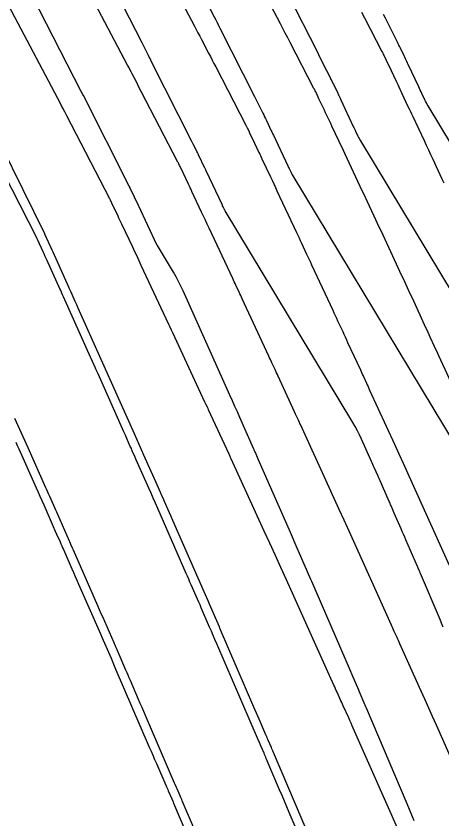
# Model space of a CAD drawing. Extents: x 954385 to 988206, y 1868364 to 1924553.
# Drawn here: x 957774.24 to 957790.77, y 1919959.85 to 1919990.97 of the extents above; entities that cross this region are included whole.
import ezdxf

# ---------------------------------------------------------------- set-up
doc = ezdxf.new("R2010")
doc.units = 0
for name, color, linetype in [('1', 7, 'Continuous'), ('Default', 7, 'Continuous'), ('Ex_Major Contours', 7, 'Continuous'), ('Ex_Minor Contours', 7, 'Continuous')]:
    doc.layers.add(name, color=color, linetype=linetype)

msp = doc.modelspace()

# ---------------------------------------------------------------- linework, layer by layer
at = {"layer": '1'}
for points in [[(957779.655, 1919993.44), (957781.16, 1919990.578), (957781.23, 1919990.447), (957781.299, 1919990.315), (957781.368, 1919990.183), (957781.436, 1919990.051), (957781.711, 1919989.524), (957781.78, 1919989.392), (957781.848, 1919989.26), (957781.917, 1919989.128), (957781.986, 1919988.996), (957783.162, 1919986.735), (957783.174, 1919986.71), (957783.187, 1919986.686), (957783.199, 1919986.661), (957783.211, 1919986.636), (957783.27, 1919986.512), (957783.305, 1919986.437), (957783.494, 1919986.039), (957783.665, 1919985.676), (957783.694, 1919985.615), (957783.723, 1919985.555), (957783.751, 1919985.494), (957783.78, 1919985.434), (957784.109, 1919984.736), (957784.173, 1919984.6), (957784.237, 1919984.463), (957784.301, 1919984.327), (957784.365, 1919984.19), (957785.122, 1919982.575), (957785.171, 1919982.471), (957785.22, 1919982.367), (957785.269, 1919982.263), (957785.318, 1919982.158), (957785.514, 1919981.742), (957785.563, 1919981.637), (957785.612, 1919981.533), (957785.661, 1919981.429), (957785.709, 1919981.324), (957786.526, 1919979.568), (957786.574, 1919979.464), (957786.622, 1919979.36), (957786.671, 1919979.256), (957786.719, 1919979.152), (957786.914, 1919978.735), (957786.962, 1919978.631), (957787.01, 1919978.527), (957787.059, 1919978.423), (957787.107, 1919978.319), (957787.599, 1919977.253), (957787.629, 1919977.188), (957787.659, 1919977.123), (957787.689, 1919977.058), (957787.719, 1919976.993), (957787.84, 1919976.732), (957787.87, 1919976.667), (957787.9, 1919976.602), (957787.93, 1919976.537), (957787.96, 1919976.472), (957788.919, 1919974.376), (957789.089, 1919974.005), (957789.258, 1919973.633), (957789.427, 1919973.262), (957789.595, 1919972.89), (957791.045, 1919969.682)], [(957792.522, 1919959.043), (957790.549, 1919963.488), (957790.403, 1919963.816), (957790.257, 1919964.143), (957790.11, 1919964.47), (957789.963, 1919964.797), (957789.133, 1919966.639), (957789.106, 1919966.699), (957789.079, 1919966.758), (957789.052, 1919966.818), (957789.026, 1919966.878), (957788.918, 1919967.117), (957788.892, 1919967.177), (957788.865, 1919967.237), (957788.838, 1919967.296), (957788.811, 1919967.356), (957787.164, 1919971.002), (957786.972, 1919971.425), (957786.781, 1919971.847), (957786.588, 1919972.269), (957786.396, 1919972.691), (957785.274, 1919975.14), (957785.256, 1919975.18), (957785.237, 1919975.221), (957785.219, 1919975.261), (957785.2, 1919975.301), (957785.126, 1919975.462), (957785.088, 1919975.542), (957785.051, 1919975.622), (957784.41, 1919977.011), (957784.38, 1919977.075), (957784.35, 1919977.14), (957784.32, 1919977.205), (957784.29, 1919977.27), (957784.169, 1919977.528), (957784.139, 1919977.593), (957784.109, 1919977.658), (957784.079, 1919977.723), (957784.049, 1919977.787), (957783.017, 1919980.006), (957782.987, 1919980.072), (957782.956, 1919980.137), (957782.926, 1919980.203), (957782.895, 1919980.269), (957782.771, 1919980.531), (957782.741, 1919980.596), (957782.71, 1919980.662), (957782.679, 1919980.727), (957782.648, 1919980.793), (957781.733, 1919982.747), (957781.659, 1919982.903), (957781.586, 1919983.059), (957781.512, 1919983.215), (957781.439, 1919983.371), (957781.063, 1919984.169), (957781.03, 1919984.238), (957780.997, 1919984.308), (957780.965, 1919984.377), (957780.932, 1919984.446), (957780.736, 1919984.861), (957780.607, 1919985.132), (957780.585, 1919985.18), (957780.554, 1919985.244), (957780.547, 1919985.26), (957780.539, 1919985.276), (957780.531, 1919985.291), (957780.523, 1919985.307), (957779.098, 1919988.046), (957779.01, 1919988.216), (957778.921, 1919988.386), (957778.745, 1919988.725), (957778.701, 1919988.81), (957778.656, 1919988.894), (957778.612, 1919988.979), (957778.568, 1919989.064), (957776.692, 1919992.629)], [(957789.755, 1919957.892), (957787.326, 1919963.363), (957787.281, 1919963.463), (957787.237, 1919963.563), (957787.192, 1919963.662), (957787.147, 1919963.762), (957786.938, 1919964.227), (957786.908, 1919964.294), (957786.878, 1919964.361), (957786.848, 1919964.428), (957786.817, 1919964.495), (957786.697, 1919964.762), (957786.667, 1919964.829), (957786.637, 1919964.896), (957786.607, 1919964.963), (957786.577, 1919965.03), (957784.732, 1919969.114), (957784.518, 1919969.587), (957784.303, 1919970.06), (957784.088, 1919970.533), (957783.872, 1919971.005), (957782.588, 1919973.809), (957782.567, 1919973.854), (957782.518, 1919973.961), (957782.504, 1919973.991), (957781.714, 1919975.702), (957781.69, 1919975.753), (957781.667, 1919975.804), (957781.608, 1919975.93), (957781.572, 1919976.006), (957780.326, 1919978.688), (957780.301, 1919978.742), (957780.275, 1919978.796), (957780.212, 1919978.93), (957780.174, 1919979.011), (957779.1, 1919981.304), (957779.017, 1919981.48), (957778.935, 1919981.655), (957778.852, 1919981.831), (957778.769, 1919982.007), (957778.346, 1919982.905), (957778.309, 1919982.983), (957778.272, 1919983.06), (957778.235, 1919983.138), (957778.199, 1919983.216), (957777.963, 1919983.715), (957777.911, 1919983.824), (957777.898, 1919983.852), (957777.891, 1919983.865), (957777.884, 1919983.879), (957776.21, 1919987.097), (957776.132, 1919987.248), (957776.053, 1919987.398), (957776.034, 1919987.436), (957776.014, 1919987.474), (957775.994, 1919987.511), (957775.975, 1919987.549), (957773.729, 1919991.817)], [(957791.443, 1919976.061), (957790.646, 1919977.803), (957790.604, 1919977.893), (957790.563, 1919977.984), (957790.521, 1919978.074), (957790.48, 1919978.164), (957790.313, 1919978.524), (957790.271, 1919978.614), (957790.23, 1919978.704), (957790.188, 1919978.794), (957790.146, 1919978.884), (957789.803, 1919979.627), (957789.737, 1919979.771), (957789.671, 1919979.914), (957789.604, 1919980.058), (957789.537, 1919980.201), (957789.269, 1919980.775), (957789.202, 1919980.918), (957789.136, 1919981.062), (957789.069, 1919981.205), (957789.002, 1919981.349), (957788.401, 1919982.642), (957788.334, 1919982.785), (957788.267, 1919982.928), (957788.2, 1919983.071), (957788.133, 1919983.214), (957787.865, 1919983.786), (957787.797, 1919983.929), (957787.73, 1919984.072), (957787.663, 1919984.215), (957787.596, 1919984.358), (957786.998, 1919985.633), (957786.943, 1919985.75), (957786.889, 1919985.867), (957786.834, 1919985.984), (957786.778, 1919986.101), (957786.497, 1919986.698), (957786.448, 1919986.802), (957786.399, 1919986.905), (957786.252, 1919987.216), (957786.203, 1919987.32), (957785.995, 1919987.758), (957785.963, 1919987.826), (957785.931, 1919987.893), (957785.867, 1919988.028), (957785.851, 1919988.062), (957785.834, 1919988.096), (957785.818, 1919988.129), (957785.801, 1919988.162), (957784.873, 1919989.945), (957784.78, 1919990.124), (957784.687, 1919990.303), (957784.594, 1919990.482), (957784.5, 1919990.661), (957784.128, 1919991.378)], [(957787.643, 1919991.121), (957787.761, 1919990.894), (957788.439, 1919989.59), (957788.461, 1919989.548), (957788.482, 1919989.506), (957788.503, 1919989.463), (957788.524, 1919989.421), (957788.605, 1919989.25), (957788.645, 1919989.165), (957788.686, 1919989.079), (957788.989, 1919988.437), (957789.051, 1919988.308), (957789.132, 1919988.135), (957789.173, 1919988.049), (957789.214, 1919987.963), (957789.448, 1919987.465), (957789.494, 1919987.368), (957789.54, 1919987.271), (957789.586, 1919987.174), (957789.631, 1919987.076), (957790.07, 1919986.14), (957790.155, 1919985.958), (957790.24, 1919985.777), (957790.326, 1919985.595), (957790.411, 1919985.414), (957790.753, 1919984.687), (957790.838, 1919984.506)], [(957786.244, 1919956.802), (957784.841, 1919960.101), (957784.748, 1919960.32), (957784.654, 1919960.54), (957784.561, 1919960.759), (957784.468, 1919960.979), (957783.951, 1919962.195), (957783.93, 1919962.245), (957783.908, 1919962.296), (957783.887, 1919962.346), (957783.865, 1919962.396), (957783.744, 1919962.679), (957783.687, 1919962.812), (957783.67, 1919962.851), (957783.654, 1919962.889), (957782.03, 1919966.639), (957781.96, 1919966.801), (957781.89, 1919966.962), (957781.82, 1919967.124), (957781.75, 1919967.286), (957781.427, 1919968.033), (957781.379, 1919968.144), (957781.33, 1919968.255), (957781.282, 1919968.366), (957781.233, 1919968.477), (957781.039, 1919968.921), (957780.99, 1919969.031), (957780.942, 1919969.142), (957780.893, 1919969.253), (957780.845, 1919969.364), (957779.738, 1919971.883), (957779.652, 1919972.081), (957779.565, 1919972.278), (957779.478, 1919972.475), (957779.391, 1919972.672), (957778.906, 1919973.768), (957778.848, 1919973.898), (957778.752, 1919974.114), (957778.733, 1919974.158), (957778.714, 1919974.201), (957778.695, 1919974.244), (957778.675, 1919974.288), (957778.541, 1919974.59), (957778.483, 1919974.72), (957778.425, 1919974.85), (957777.423, 1919977.096), (957777.399, 1919977.15), (957777.375, 1919977.204), (957777.351, 1919977.259), (957777.326, 1919977.313), (957777.205, 1919977.583), (957777.156, 1919977.692), (957777.132, 1919977.746), (957776.08, 1919980.084), (957776.048, 1919980.156), (957775.972, 1919980.324), (957775.95, 1919980.372), (957775.432, 1919981.517), (957775.397, 1919981.593), (957775.363, 1919981.669), (957775.328, 1919981.746), (957775.294, 1919981.822), (957775.086, 1919982.28), (957775.061, 1919982.335), (957775.056, 1919982.344), (957775.052, 1919982.353), (957775.048, 1919982.363), (957775.043, 1919982.372), (957773.428, 1919985.505)], [(957774.231, 1919974.453), (957774.288, 1919974.325), (957774.345, 1919974.198), (957774.402, 1919974.071), (957775.02, 1919972.681), (957775.094, 1919972.516), (957775.167, 1919972.352), (957775.24, 1919972.187), (957775.313, 1919972.022), (957775.684, 1919971.183), (957775.75, 1919971.033), (957775.816, 1919970.884), (957775.949, 1919970.585), (957775.982, 1919970.511), (957776.015, 1919970.436), (957776.047, 1919970.361), (957776.08, 1919970.286), (957776.406, 1919969.545), (957776.471, 1919969.396), (957776.536, 1919969.248), (957776.601, 1919969.099), (957776.666, 1919968.951), (957777.463, 1919967.133), (957777.617, 1919966.781), (957777.771, 1919966.428), (957777.925, 1919966.076), (957778.078, 1919965.722), (957779.412, 1919962.636), (957779.481, 1919962.477), (957779.55, 1919962.317), (957779.619, 1919962.158), (957779.688, 1919961.999), (957780.055, 1919961.152), (957780.078, 1919961.098), (957780.101, 1919961.044), (957780.124, 1919960.99), (957780.147, 1919960.937), (957780.279, 1919960.629), (957780.332, 1919960.507), (957780.351, 1919960.461), (957782.301, 1919955.87)]]:
    msp.add_lwpolyline(points, dxfattribs=at)
at = {"layer": 'Default'}
msp.add_arc((956871.597, 1919501.221), 996.448, 12.648055, 34.075074, dxfattribs=at)
at = {"layer": 'Ex_Major Contours'}
msp.add_lwpolyline([(957781.709, 1919991.364), (957781.931, 1919990.931), (957781.986, 1919990.822), (957782.041, 1919990.714), (957782.096, 1919990.605), (957782.151, 1919990.497), (957783.49, 1919987.847), (957783.569, 1919987.69), (957783.648, 1919987.533), (957783.815, 1919987.202), (957783.851, 1919987.132), (957783.886, 1919987.061), (957783.92, 1919986.99), (957783.954, 1919986.919), (957784.145, 1919986.521), (957784.166, 1919986.477), (957784.207, 1919986.389), (957784.228, 1919986.345), (957784.788, 1919985.159), (957784.803, 1919985.127), (957784.818, 1919985.095), (957784.834, 1919985.062), (957784.849, 1919985.03), (957784.911, 1919984.901), (957784.926, 1919984.869), (957784.943, 1919984.837), (957784.96, 1919984.806), (957784.978, 1919984.775), (957791.316, 1919974.284)], dxfattribs=at)
at = {"layer": 'Ex_Minor Contours'}
for points in [[(957790.817, 1919967.282), (957790.754, 1919967.43), (957790.692, 1919967.577), (957789.931, 1919969.365), (957789.921, 1919969.387), (957789.911, 1919969.41), (957789.902, 1919969.432), (957789.892, 1919969.455), (957789.843, 1919969.567), (957789.824, 1919969.612), (957789.814, 1919969.634), (957789.368, 1919970.668), (957789.322, 1919970.775), (957789.275, 1919970.883), (957789.228, 1919970.99), (957789.182, 1919971.097), (957788.918, 1919971.7), (957788.865, 1919971.823), (957788.793, 1919971.987), (957788.775, 1919972.028), (957788.757, 1919972.068), (957788.739, 1919972.109), (957788.721, 1919972.15), (957788.331, 1919973.04), (957788.296, 1919973.119), (957788.288, 1919973.136), (957788.141, 1919973.469), (957788.115, 1919973.527), (957788.089, 1919973.586), (957788.063, 1919973.644), (957788.037, 1919973.702), (957787.647, 1919974.572), (957787.57, 1919974.735), (957787.489, 1919974.896), (957787.404, 1919975.054), (957787.313, 1919975.21), (957782.352, 1919983.421), (957782.342, 1919983.438), (957782.333, 1919983.455), (957782.324, 1919983.472), (957782.315, 1919983.49), (957782.273, 1919983.577), (957782.257, 1919983.613), (957782.248, 1919983.63), (957781.615, 1919984.973), (957781.6, 1919985.005), (957781.573, 1919985.061), (957781.569, 1919985.069), (957781.322, 1919985.586), (957781.301, 1919985.63), (957781.28, 1919985.673), (957781.258, 1919985.717), (957781.236, 1919985.76), (957781.127, 1919985.977), (957781.061, 1919986.107), (957779.502, 1919989.194), (957779.471, 1919989.255), (957779.44, 1919989.316), (957779.41, 1919989.376), (957779.379, 1919989.437), (957779.223, 1919989.741), (957779.13, 1919989.923), (957776.945, 1919994.197)], [(957789.694, 1919959.779), (957789.601, 1919959.996), (957789.509, 1919960.213), (957789.417, 1919960.43), (957787.839, 1919964.141), (957787.814, 1919964.199), (957787.789, 1919964.257), (957787.764, 1919964.315), (957787.739, 1919964.373), (957787.593, 1919964.71), (957787.553, 1919964.802), (957787.538, 1919964.836), (957787.281, 1919965.432), (957787.214, 1919965.587), (957785.721, 1919969.047), (957785.709, 1919969.074), (957785.684, 1919969.13), (957785.205, 1919970.227), (957785.192, 1919970.257), (957784.851, 1919971.034), (957783.639, 1919973.792), (957783.583, 1919973.922), (957783.526, 1919974.051), (957783.512, 1919974.084), (957783.497, 1919974.116), (957783.483, 1919974.148), (957783.469, 1919974.181), (957782.925, 1919975.408), (957782.83, 1919975.623), (957782.734, 1919975.838), (957782.638, 1919976.053), (957782.542, 1919976.268), (957780.724, 1919980.32), (957780.639, 1919980.503), (957780.548, 1919980.683), (957780.451, 1919980.86), (957780.35, 1919981.035), (957779.726, 1919982.067), (957779.721, 1919982.076), (957779.709, 1919982.101), (957779.001, 1919983.601), (957778.994, 1919983.617), (957778.682, 1919984.269), (957778.674, 1919984.286), (957778.666, 1919984.302), (957778.633, 1919984.367), (957776.853, 1919987.891), (957776.833, 1919987.93), (957776.773, 1919988.048), (957774.342, 1919992.802)], [(957784.801, 1919991.8), (957785.918, 1919989.587), (957785.976, 1919989.473), (957786.033, 1919989.36), (957786.091, 1919989.246), (957786.148, 1919989.132), (957786.428, 1919988.578), (957786.46, 1919988.513), (957786.492, 1919988.449), (957786.523, 1919988.384), (957786.555, 1919988.32), (957786.72, 1919987.973), (957786.741, 1919987.93), (957786.761, 1919987.888), (957786.811, 1919987.782), (957786.841, 1919987.718), (957787.327, 1919986.688), (957787.349, 1919986.641), (957787.372, 1919986.594), (957787.394, 1919986.547), (957787.416, 1919986.5), (957787.506, 1919986.312), (957787.529, 1919986.265), (957787.553, 1919986.219), (957787.578, 1919986.173), (957787.605, 1919986.128), (957793.283, 1919976.73)], [(957795.249, 1919979.176), (957790.231, 1919987.482), (957790.196, 1919987.541), (957790.163, 1919987.601), (957790.132, 1919987.662), (957790.101, 1919987.723), (957789.984, 1919987.97), (957789.954, 1919988.032), (957789.925, 1919988.094), (957789.896, 1919988.156), (957789.866, 1919988.218), (957789.455, 1919989.091), (957789.428, 1919989.146), (957789.402, 1919989.202), (957789.349, 1919989.313), (957789.323, 1919989.369), (957789.296, 1919989.424), (957789.155, 1919989.72), (957789.127, 1919989.779), (957789.098, 1919989.837), (957789.069, 1919989.895), (957789.04, 1919989.953), (957788.647, 1919990.731), (957788.572, 1919990.88), (957788.497, 1919991.029)], [(957785.894, 1919958.512), (957784.233, 1919962.42), (957784.219, 1919962.453), (957784.205, 1919962.485), (957784.17, 1919962.566), (957784.149, 1919962.615), (957784.025, 1919962.901), (957784.002, 1919962.954), (957783.979, 1919963.007), (957783.956, 1919963.06), (957783.933, 1919963.113), (957783.674, 1919963.714), (957783.623, 1919963.832), (957783.572, 1919963.95), (957783.521, 1919964.068), (957783.47, 1919964.186), (957782.178, 1919967.181), (957782.153, 1919967.238), (957782.129, 1919967.294), (957782.03, 1919967.521), (957781.744, 1919968.177), (957781.692, 1919968.296), (957781.64, 1919968.414), (957781.588, 1919968.533), (957781.536, 1919968.652), (957780.322, 1919971.416), (957780.257, 1919971.564), (957780.192, 1919971.712), (957780, 1919972.151), (957779.974, 1919972.21), (957779.9, 1919972.378), (957779.887, 1919972.408), (957779.874, 1919972.438), (957779.861, 1919972.468), (957779.848, 1919972.497), (957779.764, 1919972.687), (957779.717, 1919972.794), (957779.204, 1919973.952), (957779.113, 1919974.157), (957779.022, 1919974.361), (957778.931, 1919974.566), (957778.839, 1919974.771), (957776.657, 1919979.642), (957776.599, 1919979.773), (957776.54, 1919979.903), (957776.379, 1919980.263), (957776.358, 1919980.31), (957776.308, 1919980.421), (957776.294, 1919980.453), (957775.676, 1919981.821), (957775.666, 1919981.845), (957775.644, 1919981.893), (957775.358, 1919982.516), (957775.359, 1919982.517), (957775.36, 1919982.521), (957773.675, 1919985.94)], [(957781.127, 1919959.524), (957780.692, 1919960.547), (957780.67, 1919960.597), (957780.649, 1919960.648), (957780.627, 1919960.699), (957780.605, 1919960.749), (957780.49, 1919961.016), (957780.466, 1919961.071), (957780.418, 1919961.182), (957780.394, 1919961.237), (957779.263, 1919963.861), (957779.196, 1919964.017), (957779.129, 1919964.172), (957779.062, 1919964.327), (957778.995, 1919964.483), (957778.68, 1919965.213), (957778.636, 1919965.314), (957778.593, 1919965.415), (957778.549, 1919965.516), (957778.505, 1919965.617), (957778.241, 1919966.221), (957778.122, 1919966.496), (957778.102, 1919966.542), (957778.082, 1919966.587), (957778.062, 1919966.633), (957778.042, 1919966.679), (957777.681, 1919967.499), (957777.615, 1919967.651), (957777.548, 1919967.802), (957777.481, 1919967.954), (957777.415, 1919968.106), (957776.466, 1919970.269), (957776.436, 1919970.338), (957776.371, 1919970.486), (957776.355, 1919970.522), (957776.328, 1919970.584), (957776.312, 1919970.62), (957775.858, 1919971.648), (957775.82, 1919971.734), (957775.782, 1919971.821), (957775.743, 1919971.907), (957775.705, 1919971.993), (957775.552, 1919972.339), (957775.514, 1919972.426), (957775.475, 1919972.512), (957775.437, 1919972.598), (957775.398, 1919972.685), (957774.708, 1919974.225), (957774.58, 1919974.51), (957774.453, 1919974.795), (957774.325, 1919975.081), (957774.197, 1919975.366)]]:
    msp.add_lwpolyline(points, dxfattribs=at)

doc.saveas('drawing.dxf')
